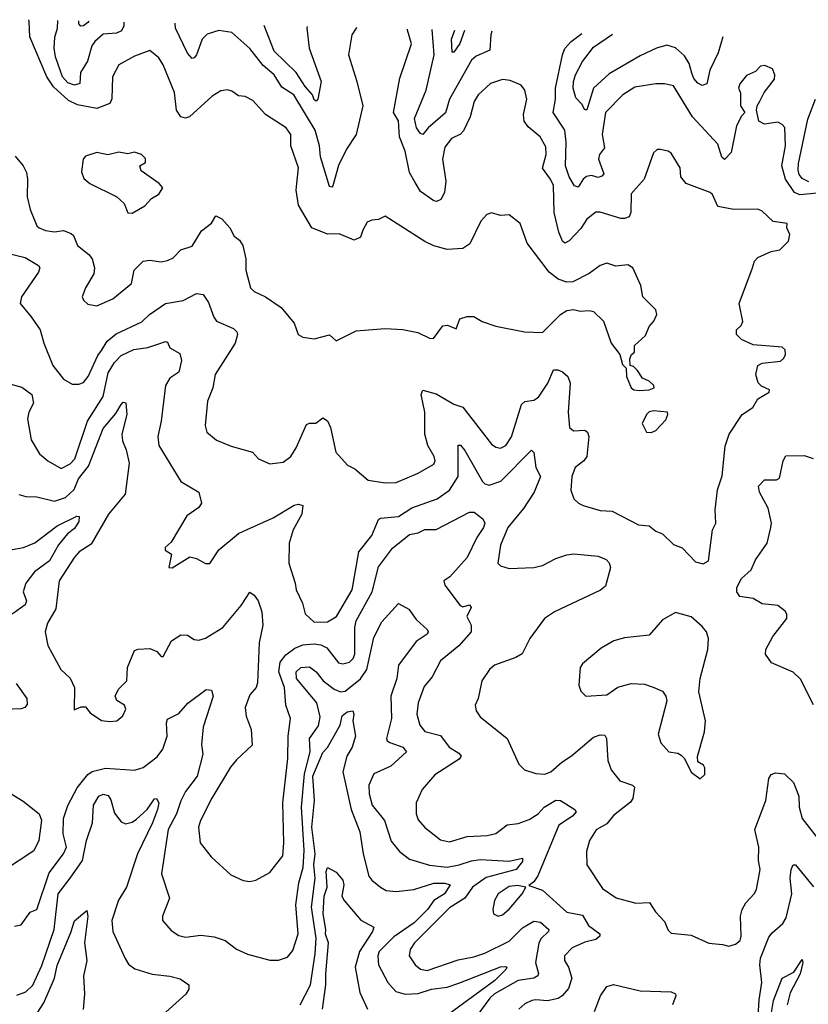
# Model space of a CAD drawing. Extents: x 1552294 to 1694791, y 811929 to 917222.
# Tile 319 of 643: x 1602228 to 1605783, y 912057 to 916493. Entities that reach past the tile are written whole.
import ezdxf

# ---------------------------------------------------------------- set-up
doc = ezdxf.new("R2010")
doc.units = 0

msp = doc.modelspace()

# ---------------------------------------------------------------- linework, layer by layer
at = {"layer": '0CON10XD'}
for points in [[(1602115, 915454.6), (1602252.3, 915422.3), (1602313.1, 915385), (1602318.1, 915375), (1602313.3, 915355), (1602236.4, 915245), (1602229.4, 915215), (1602280, 915155), (1602319.5, 915095), (1602336.4, 915035), (1602377.3, 914935), (1602425, 914872.9), (1602465, 914851.4), (1602495, 914850.8), (1602515, 914859.2), (1602536.2, 914885), (1602580.2, 914979.8), (1602596.7, 915003.3), (1602622.7, 915045), (1602662.3, 915077.7), (1602778.2, 915131.8), (1602813.5, 915165), (1602885, 915214.4), (1602965, 915228.5), (1603025, 915259.6), (1603054.6, 915254.6), (1603079.5, 915219.5), (1603103.3, 915153.3), (1603115.6, 915135), (1603191.2, 915101.2), (1603206.5, 915086.5), (1603209.1, 915075), (1603198.8, 915035), (1603108.6, 914895), (1603098.9, 914835), (1603074.2, 914774.2), (1603064, 914665), (1603071.2, 914635), (1603115, 914598.6), (1603181.1, 914571.1), (1603276.7, 914545), (1603304.2, 914514.2), (1603355, 914492.5), (1603415, 914500), (1603450, 914525), (1603475, 914564.2), (1603520.6, 914669.4), (1603534, 914676), (1603562.5, 914675), (1603595, 914699.2), (1603615, 914686), (1603629.4, 914655), (1603652.5, 914545), (1603706.1, 914486.1), (1603739.1, 914469.1), (1603799.1, 914419.1), (1603876.2, 914406.2), (1603925, 914408.6), (1604025, 914449.5), (1604095, 914490.8), (1604101.4, 914505), (1604096.5, 914525), (1604068.2, 914575), (1604054.6, 914625), (1604053.9, 914725), (1604038, 914805), (1604045.5, 914824.5), (1604105, 914807.5), (1604185, 914761.1), (1604225, 914746.9), (1604355, 914581.4), (1604375, 914567.5), (1604395, 914562.9), (1604419.4, 914575), (1604445, 914614.2), (1604490.3, 914759.7), (1604505, 914772.7), (1604545, 914779.2), (1604567.3, 914792.7), (1604609.3, 914855), (1604634, 914915), (1604653.3, 914915), (1604675, 914905.8), (1604698.4, 914885), (1604709.1, 914855), (1604701.1, 914725), (1604706.2, 914655), (1604725, 914640), (1604775, 914644), (1604788, 914635), (1604794.3, 914615), (1604784.6, 914525), (1604771.1, 914505), (1604732.5, 914475), (1604716.7, 914435), (1604713.2, 914373.2), (1604726.2, 914335), (1604746.7, 914315), (1604767.5, 914305), (1604845, 914282), (1604898.3, 914278.3), (1605016.8, 914216.8), (1605065, 914212.9), (1605095, 914188.1), (1605125, 914176), (1605175, 914128.8), (1605213.9, 914113.9), (1605275, 914050.5), (1605308.3, 914041.7), (1605333.8, 914055), (1605350.8, 914195), (1605365.7, 914225), (1605362.9, 914285), (1605372.9, 914375), (1605395, 914437.5), (1605408.7, 914571.3), (1605425.7, 914625), (1605485.3, 914714.7), (1605533.6, 914746.4), (1605556.2, 914785), (1605606.2, 914815), (1605608.8, 914825), (1605572.1, 914842.1), (1605556.3, 914856.3), (1605546.9, 914895), (1605555.7, 914934.3), (1605575, 914946), (1605657.5, 914955), (1605672.3, 914967.7), (1605680, 914985), (1605679.2, 915005), (1605665, 915017.5), (1605535, 915028), (1605481.7, 915051.7), (1605458.8, 915075), (1605458.8, 915095), (1605480, 915115), (1605487.3, 915132.7), (1605471.2, 915215), (1605531.5, 915375), (1605540, 915405), (1605555, 915421.5), (1605615, 915449.1), (1605655, 915456), (1605693.3, 915495), (1605700, 915525), (1605686.7, 915555), (1605687.5, 915575), (1605625, 915584), (1605575, 915630), (1605555, 915639.6), (1605447.3, 915637.3), (1605375, 915651.1), (1605350.5, 915705), (1605340, 915715), (1605232.5, 915755), (1605208, 915785), (1605205.9, 915825.9), (1605165, 915891.2), (1605150.5, 915900.5), (1605115, 915908), (1605102.3, 915907.7), (1605085, 915892.5), (1605042.5, 915775), (1604985, 915708.8), (1604983.2, 915625), (1604974.7, 915605.3), (1604955, 915597.2), (1604937.8, 915597.8), (1604845, 915625.6), (1604825, 915625.6), (1604785, 915594.4), (1604757.9, 915552.1), (1604705, 915496.1), (1604685, 915486.5), (1604675.6, 915495), (1604658.6, 915535), (1604637.7, 915625), (1604633.8, 915746.2), (1604620.9, 915775), (1604584.2, 915824.3), (1604601.9, 915885), (1604599.4, 915919.4), (1604573.8, 915965), (1604520.2, 916010.2), (1604502.1, 916035), (1604499.4, 916065), (1604514.5, 916135), (1604505.6, 916175.6), (1604488.3, 916198.3), (1604439.4, 916219.4), (1604405, 916222.9), (1604350, 916205), (1604295, 916154.4), (1604276.2, 916125), (1604258.5, 916055), (1604228.5, 915991.5), (1604215, 915977.7), (1604175, 915957.5), (1604145, 915918.6), (1604133.4, 915865), (1604149.1, 915765), (1604142.3, 915715), (1604126.7, 915683.3), (1604106.2, 915673.8), (1604095, 915677.5), (1604035, 915719.5), (1604010.8, 915759.2), (1603985.3, 915805), (1603965, 915900), (1603940.4, 915965), (1603935, 916037.5), (1603912.9, 916075), (1603941, 916229), (1603993.9, 916383.9), (1603976.2, 916445), (1603976.1, 916450.7)], [(1602208.3, 915878.3), (1602243.8, 915833.8), (1602257.9, 915805), (1602263.8, 915775), (1602261.8, 915695), (1602275, 915637.5), (1602304.6, 915564.6), (1602315, 915554.5), (1602345, 915543.8), (1602385, 915537.5), (1602425, 915542.9), (1602460.4, 915530.4), (1602470.2, 915520.2), (1602488.1, 915475), (1602539.4, 915435), (1602554.5, 915415), (1602564.5, 915375), (1602561.7, 915348.3), (1602524.3, 915285), (1602510, 915245), (1602515, 915230), (1602535, 915211.2), (1602575, 915204.3), (1602648, 915235), (1602732.5, 915305), (1602744.4, 915365), (1602784.7, 915405.3), (1602815, 915409.2), (1602865, 915402.1), (1602895, 915408), (1602919.5, 915420.5), (1602955, 915455.6), (1603005, 915472.9), (1603047.7, 915542.3), (1603093.3, 915576.7), (1603111.4, 915608.6), (1603139.5, 915595), (1603175, 915555.6), (1603195, 915518), (1603218.9, 915498.9), (1603233.3, 915475), (1603247.8, 915415), (1603246.9, 915365), (1603268.5, 915285), (1603285, 915268.9), (1603336.7, 915245), (1603406.6, 915196.6), (1603466, 915125), (1603484, 915075), (1603505, 915062.2), (1603555, 915055.6), (1603625, 915073.8), (1603655, 915046.7), (1603745, 915091.2), (1603875, 915101.2), (1603955, 915096.5), (1604023.3, 915083.3), (1604075, 915058.8), (1604093, 915057), (1604135, 915113.3), (1604156.1, 915116.1), (1604195, 915100), (1604212.5, 915145), (1604245, 915156.2), (1604275, 915156.2), (1604313.3, 915133.3), (1604375, 915112), (1604503.7, 915086.3), (1604585, 915084.2), (1604665.4, 915165), (1604695, 915183.3), (1604725, 915187.5), (1604755, 915179.1), (1604795, 915183.1), (1604815, 915178.1), (1604860, 915135), (1604894.4, 915035), (1604933.3, 914985), (1604945, 914940), (1604962.5, 914922.5), (1604963.3, 914885), (1604984, 914835), (1604995.8, 914825.8), (1605022.7, 914822.7), (1605065, 914825.5), (1605088, 914835), (1605086, 914845), (1605065, 914864.2), (1605035, 914877.5), (1605013, 914913), (1604995, 914930), (1604980, 914935), (1604978.8, 914965), (1604986.7, 914985), (1605000, 914995), (1605000, 915025), (1605049.1, 915070.9), (1605065, 915111.2), (1605086.9, 915135), (1605099.6, 915165), (1605095.3, 915185.3), (1605037.5, 915245), (1605027.5, 915295), (1604991.5, 915375), (1604968.7, 915388.7), (1604915, 915381.8), (1604874.4, 915395.6), (1604845, 915385.6), (1604795, 915350), (1604722, 915312), (1604695, 915310), (1604655, 915323.5), (1604615.3, 915355.3), (1604515, 915486), (1604484.2, 915575), (1604435, 915613.8), (1604395, 915610), (1604355, 915622.5), (1604334.4, 915615.6), (1604307.5, 915585), (1604256.6, 915483.4), (1604225, 915462.5), (1604155, 915457.3), (1604094.6, 915474.6), (1604053.8, 915493.8), (1603875, 915607.1), (1603845, 915592.5), (1603815, 915590), (1603795, 915581.2), (1603774.4, 915545), (1603765, 915513.8), (1603735, 915498.9), (1603667.9, 915527.9), (1603615, 915527.1), (1603545.4, 915555.4), (1603485, 915657.5), (1603474.4, 915725), (1603477.8, 915755), (1603484.5, 915825), (1603450.4, 915925), (1603450.5, 915975), (1603428.6, 916005), (1603335.4, 916065.4), (1603279.4, 916129.4), (1603245, 916147.5), (1603215, 916150), (1603185, 916171.1), (1603165, 916177.5), (1603135, 916171.9), (1603095, 916148.6), (1602993.3, 916055), (1602975, 916049.2), (1602953.8, 916055), (1602934.5, 916084.5), (1602925.9, 916165), (1602875, 916288.8), (1602855, 916321.2), (1602815, 916354), (1602745, 916329.1), (1602675, 916288.8), (1602646.7, 916235), (1602643.3, 916136.7), (1602633.8, 916115), (1602575, 916093.2), (1602489.2, 916109.2), (1602448.1, 916128.1), (1602380.3, 916190.3), (1602350.5, 916235), (1602273.5, 916415), (1602271.1, 916485), (1602268.9, 916492.8)], [(1602697.5, 916482.2), (1602697.9, 916465), (1602687.3, 916442.7), (1602665, 916432.5), (1602605, 916427.3), (1602567.4, 916395), (1602553.7, 916375), (1602533.9, 916306.1), (1602501.7, 916255), (1602499.6, 916205), (1602475, 916197.9), (1602445, 916209), (1602420.4, 916235), (1602388.8, 916325), (1602383.8, 916365), (1602386.2, 916413.8), (1602398.6, 916455), (1602400, 916489.6)], [(1602540.1, 916486.1), (1602535, 916480.5), (1602515, 916464.4), (1602503.1, 916463.1), (1602494.6, 916474.6), (1602494.6, 916487.2)], [(1603748.2, 916456.3), (1603745, 916454.2), (1603725.7, 916425), (1603710.8, 916335), (1603748.5, 916215), (1603774.4, 916105), (1603744.5, 915975), (1603700.5, 915909.5), (1603664.7, 915835.3), (1603639.4, 915745), (1603635, 915738), (1603625, 915742), (1603583.7, 915875), (1603579.3, 915925), (1603560.5, 915995), (1603463.2, 916155), (1603409.4, 916189.4), (1603375, 916244), (1603326.2, 916286.2), (1603265, 916362.5), (1603184.6, 916434.6), (1603125, 916444), (1603073, 916427), (1603051.2, 916405), (1603025, 916334.2), (1603015, 916320.8), (1603005, 916318.6), (1602985, 916341.5), (1602930.7, 916455), (1602929.3, 916476.5)], [(1603523.4, 916461.9), (1603522.8, 916455), (1603532.4, 916365), (1603587.5, 916215), (1603572, 916135), (1603565, 916126.2), (1603555, 916132.5), (1603547.5, 916155), (1603515, 916192.5), (1603474.1, 916255), (1603375, 916351.2), (1603330.7, 916466.6)], [(1604355.9, 916441.3), (1604351.8, 916425), (1604347.3, 916355), (1604285, 916329.1), (1604265, 916310), (1604165.9, 916135), (1604147, 916073), (1604068.9, 916005), (1604045, 915976), (1604035, 915980), (1604017.1, 916005), (1604008.2, 916048.2), (1604060.5, 916175), (1604096.8, 916335), (1604087.7, 916448)], [(1604232.4, 916444.4), (1604211.4, 916385), (1604185, 916345.8), (1604177, 916347), (1604174.8, 916405), (1604189, 916445.5)], [(1605825, 915711.5), (1605745, 915704.3), (1605720.7, 915715), (1605680, 915775), (1605663.8, 915835), (1605680.8, 915925), (1605676.7, 916006.7), (1605665, 916020.8), (1605645, 916031.2), (1605585, 916022), (1605560, 916035), (1605550, 916085), (1605552.5, 916105), (1605564.1, 916125.9), (1605584.2, 916165), (1605630, 916225), (1605632.2, 916245), (1605621.7, 916271.7), (1605586.9, 916286.9), (1605566.9, 916283.1), (1605545, 916260), (1605505, 916241.2), (1605475, 916203.3), (1605468.8, 916185), (1605477, 916163), (1605477.5, 916105), (1605497.5, 916075), (1605481.7, 916058.3), (1605458.8, 916015), (1605435.4, 915895), (1605405, 915863.5), (1605393.4, 915873.4), (1605375, 915931.9), (1605261.5, 916055), (1605175, 916194.4), (1605135, 916204.3), (1605095, 916204.4), (1605001.5, 916188.5), (1604947.5, 916155), (1604868.5, 916075), (1604853.5, 915975), (1604864.1, 915915.9), (1604842.2, 915885), (1604837.6, 915865), (1604861.3, 915798.7), (1604852.7, 915787.3), (1604835, 915781.5), (1604805, 915790.6), (1604783.2, 915786.8), (1604768.8, 915775), (1604745, 915738.1), (1604729.4, 915745), (1604705, 915784.4), (1604688.2, 915835), (1604691.5, 915941.5), (1604685.2, 915995), (1604633.3, 916075), (1604643, 916135), (1604643.6, 916185), (1604674.2, 916335), (1604685, 916362.5), (1604713.6, 916395), (1604762.7, 916431.3)], [(1605397.1, 916415.6), (1605376.8, 916343.2), (1605339.5, 916265), (1605325, 916203.8), (1605305, 916195.7), (1605285, 916206.5), (1605267.2, 916227.2), (1605258.3, 916251.7), (1605245.9, 916295), (1605225, 916329.3), (1605185, 916366), (1605145, 916377.4), (1605099.1, 916365), (1605025, 916330.6), (1604885, 916249.1), (1604815.2, 916185), (1604785, 916086.7), (1604775, 916086.7), (1604762.5, 916112.5), (1604735, 916140.8), (1604722.3, 916185), (1604724.1, 916214.1), (1604733.6, 916245), (1604765, 916303.8), (1604815, 916368.8), (1604900.2, 916427.9)], [(1605785, 915761.8), (1605755, 915777.4), (1605742.3, 915795), (1605737.6, 915815), (1605739, 915845), (1605781.6, 916045), (1605815, 916134.4)], [(1602735, 915622), (1602792.5, 915655), (1602822.3, 915687.7), (1602855, 915707.5), (1602873.3, 915735), (1602856.7, 915755), (1602775, 915812.5), (1602770, 915835), (1602795, 915850), (1602795, 915867.5), (1602777.5, 915885), (1602745, 915896.7), (1602715, 915888), (1602674.2, 915895.8), (1602625, 915884.4), (1602575, 915894.4), (1602525, 915878), (1602514.3, 915865), (1602507.3, 915807.3), (1602517.6, 915777.6), (1602544.6, 915754.6), (1602666, 915695), (1602698.8, 915665), (1602715, 915623.3), (1602735, 915622)], [(1602171.2, 914855), (1602237.7, 914837.7), (1602282.5, 914805), (1602290.9, 914765), (1602269.1, 914725), (1602263.8, 914695), (1602279.8, 914599.8), (1602317.1, 914537.1), (1602355, 914505.6), (1602415, 914471.4), (1602455, 914492.2), (1602476.2, 914515), (1602533.7, 914685), (1602603.9, 914796.1), (1602627.5, 914902.5), (1602655, 914948.8), (1602685, 914980), (1602742.5, 915007.5), (1602805, 915016.8), (1602851.1, 915031.1), (1602885, 915042.5), (1602895, 915040), (1602904.6, 915014.6), (1602949.2, 914989.2), (1602957.5, 914957.5), (1602945, 914905.7), (1602905, 914877.9), (1602884.7, 914845), (1602866.2, 914683.8), (1602851.1, 914615), (1602855.7, 914575), (1602955, 914412.5), (1603035.7, 914365), (1603048, 914315), (1603035.8, 914295), (1602982.1, 914257.9), (1602911.2, 914138.8), (1602883.3, 914115), (1602883.6, 914103.6), (1602912.5, 914085), (1602900, 914025), (1602915, 914023.8), (1602995, 914072.5), (1603025, 914066), (1603065, 914043.8), (1603085, 914043.3), (1603126, 914105), (1603215, 914178.6), (1603253.3, 914196.7), (1603370.9, 914249.1), (1603465, 914305.8), (1603485, 914310), (1603503.8, 914303.8), (1603500.5, 914265), (1603460.9, 914195), (1603442.5, 914135), (1603441.1, 914045), (1603470.5, 913955), (1603474.5, 913924.5), (1603503.3, 913865), (1603515, 913816.7), (1603555, 913779.4), (1603615, 913780), (1603656.3, 913803.7), (1603727.1, 913925), (1603756.9, 914095), (1603815, 914169.4), (1603845, 914241.1), (1603855, 914247.7), (1603935, 914254.8), (1603995.6, 914294.4), (1604110, 914335), (1604165, 914373.8), (1604204.3, 914435), (1604205, 914576), (1604215, 914575.6), (1604235, 914552.5), (1604315, 914411.9), (1604325, 914401.5), (1604345, 914396.1), (1604396.3, 914413.7), (1604535, 914553.8), (1604545, 914542.5), (1604555.3, 914475.3), (1604575.7, 914435), (1604547.6, 914365), (1604498.4, 914291.6), (1604429.2, 914205), (1604396, 914125), (1604383.8, 914045), (1604395, 914032.5), (1604435, 914020.5), (1604545.5, 914025.5), (1604585, 914034.2), (1604645, 914065.3), (1604695, 914081.8), (1604726.3, 914086.3), (1604835, 914076.2), (1604871.3, 914061.3), (1604885.5, 914045.5), (1604891.1, 914025), (1604868.6, 913941.4), (1604846.4, 913923.6), (1604638.1, 913825), (1604594.3, 913795.7), (1604526.9, 913705), (1604493.3, 913636.7), (1604465, 913620), (1604368.8, 913585), (1604345.7, 913565), (1604311.1, 913515), (1604294.4, 913435), (1604280.6, 913405), (1604285, 913380), (1604303.1, 913353.1), (1604425.8, 913255), (1604478.8, 913138.8), (1604503.4, 913113.4), (1604555, 913097.1), (1604595.5, 913094.5), (1604622, 913105), (1604671.5, 913148.5), (1604715, 913177.1), (1604815, 913260.8), (1604845, 913271.9), (1604865, 913270), (1604872.9, 913255), (1604879.1, 913155), (1604895, 913114.2), (1604933.9, 913063.9), (1604990, 913045), (1604998.8, 913035), (1604992.7, 912985), (1604982, 912968), (1604905, 912907.9), (1604875, 912871.1), (1604827, 912843), (1604796.4, 912795), (1604783.3, 912745), (1604784.2, 912685), (1604855, 912579.2), (1604916.4, 912536.4), (1605005, 912513.3), (1605066.7, 912516.7), (1605094.4, 912474.4), (1605135, 912430), (1605151.7, 912391.7), (1605165, 912377.5), (1605255, 912369.2), (1605335, 912332.9), (1605396.7, 912326.7), (1605425, 912319.2), (1605455, 912328.8), (1605475.8, 912345), (1605480.6, 912365), (1605477.5, 912455), (1605484.5, 912485), (1605501.1, 912515), (1605538.6, 912555), (1605549.4, 912575), (1605566.5, 912665), (1605559.1, 912705), (1605560, 912765), (1605541.2, 912845), (1605590.9, 912975), (1605605.6, 913074.4), (1605615, 913093.3), (1605635, 913100), (1605675, 913095.7), (1605715.9, 913055.9), (1605740, 912995), (1605741.8, 912945), (1605755.5, 912895), (1605855.6, 912765)], [(1602224.4, 914354.4), (1602255, 914345.6), (1602305, 914343.6), (1602385, 914324.6), (1602435, 914340.8), (1602473, 914377), (1602492.9, 914425), (1602538.8, 914481.2), (1602605, 914650.9), (1602661.6, 914718.4), (1602685, 914759.5), (1602695, 914769.5), (1602706.7, 914766.7), (1602711.1, 914715), (1602688, 914625), (1602691.3, 914595), (1602707.8, 914555), (1602720.9, 914495), (1602704, 914356), (1602628.2, 914265), (1602550.4, 914129.6), (1602496.7, 914095), (1602475, 914071.1), (1602406.5, 913965), (1602391.5, 913838.5), (1602353.1, 913775), (1602342.5, 913735), (1602355, 913673.3), (1602413.1, 913565), (1602456, 913526), (1602474.6, 913485), (1602474.2, 913384.2), (1602505, 913397.5), (1602525, 913396.7), (1602545, 913370), (1602596.1, 913336.1), (1602635, 913330.8), (1602666.2, 913335), (1602693.1, 913356.9), (1602706.3, 913386.3), (1602700, 913405), (1602665.3, 913425.3), (1602658.5, 913445), (1602673.3, 913476.7), (1602710.4, 913515), (1602714.5, 913575), (1602745, 913651.2), (1602762.3, 913657.7), (1602815, 913660), (1602846.9, 913646.9), (1602865, 913623.8), (1602875, 913623.8), (1602912.5, 913695), (1602955, 913722.5), (1602985, 913720), (1603015, 913701.4), (1603035, 913698.1), (1603065, 913706.7), (1603143.1, 913755), (1603226.7, 913853.3), (1603265, 913913.3), (1603285, 913901.2), (1603302.9, 913875), (1603318.9, 913825), (1603323.3, 913765), (1603307.1, 913685), (1603300.4, 913505), (1603293.3, 913485), (1603265, 913451.2), (1603244.5, 913395), (1603249.1, 913355), (1603271.2, 913295), (1603275.6, 913225), (1603205, 913159.2), (1603178.1, 913125), (1603094.1, 912985.9), (1603042.9, 912885), (1603033.5, 912855), (1603041.9, 912785), (1603091.1, 912721.1), (1603180.5, 912640.5), (1603235, 912615.7), (1603265, 912610.8), (1603293.2, 912616.8), (1603355, 912650.8), (1603413.9, 912726.1), (1603419.4, 912785), (1603414.7, 912965.3), (1603437.3, 913165), (1603438.1, 913265), (1603449.4, 913345), (1603427.8, 913405), (1603421.8, 913485), (1603396.7, 913555), (1603402.1, 913597.9), (1603428.3, 913631.7), (1603468.9, 913661.1), (1603505, 913676.7), (1603555, 913680.7), (1603585, 913676.4), (1603612.8, 913662.8), (1603665, 913596.2), (1603685, 913591.1), (1603715, 913598.9), (1603731.2, 913615), (1603738.4, 913635), (1603738.7, 913755), (1603744.4, 913785), (1603816.7, 913915), (1603845, 914027.8), (1603908.3, 914111.7), (1603985, 914173.1), (1604025, 914181.9), (1604055, 914196.4), (1604105, 914196.4), (1604255, 914274.7), (1604276.2, 914275), (1604315.4, 914245), (1604324.3, 914225), (1604318.9, 914205), (1604289.2, 914160.8), (1604245, 914069.8), (1604167.7, 913982.3), (1604140.5, 913965), (1604144.6, 913945), (1604213.7, 913853.7), (1604225, 913848.5), (1604255, 913856.2), (1604263.2, 913845), (1604243.5, 913805), (1604263.3, 913765), (1604263.6, 913735), (1604208.3, 913671.7), (1604174.7, 913645.3)], [(1605075, 914632.5), (1605095, 914642.5), (1605140, 914690), (1605150, 914715), (1605147.5, 914725), (1605085, 914730.6), (1605065, 914725.6), (1605053.8, 914715), (1605033.9, 914673.9), (1605054.1, 914634.1), (1605075, 914632.5)], [(1605807, 913407), (1605748.3, 913521.7), (1605715, 913552.9), (1605616.7, 913595), (1605590, 913635), (1605590.8, 913655), (1605623.8, 913715), (1605685.8, 913795), (1605686.2, 913815), (1605678.8, 913828.8), (1605645, 913854.2), (1605575, 913861.2), (1605535, 913886.1), (1605475, 913894.5), (1605460.5, 913915), (1605461.5, 913935), (1605481.2, 913975), (1605525.5, 914015), (1605545, 914060), (1605597.1, 914135), (1605614.4, 914205), (1605616.5, 914225), (1605602.4, 914292.4), (1605562.5, 914365), (1605559.1, 914390.9), (1605585, 914419.4), (1605639.5, 914420.5), (1605652.7, 914427.3), (1605669.1, 914505), (1605681.3, 914528.7), (1605765, 914530), (1605805, 914516.5)], [(1602194.4, 914105.6), (1602245, 914115.8), (1602295.8, 914135.8), (1602396.8, 914213.2), (1602485.6, 914255.6), (1602495.7, 914255), (1602495, 914231.9), (1602475, 914200.3), (1602444, 914176), (1602402.7, 914127.3), (1602363, 914055), (1602294.1, 914005), (1602255.3, 913955), (1602243.1, 913915), (1602258.2, 913875), (1602252.7, 913857.3), (1602193.9, 913815)], [(1602205, 912409.5), (1602234.5, 912415.5), (1602275, 912472.5), (1602305, 912484), (1602360.4, 912649.6), (1602425.9, 912735), (1602439.2, 912765), (1602424.6, 912825), (1602426.1, 912895), (1602445, 912952.5), (1602487.3, 913032.7), (1602535, 913092.3), (1602555, 913106.6), (1602615, 913120.8), (1602745, 913112.7), (1602785, 913124.6), (1602847.7, 913172.3), (1602873.6, 913206.4), (1602893.3, 913265), (1602890, 913325), (1602895, 913342), (1602945, 913367.5), (1602985.9, 913414.1), (1603068, 913475), (1603092.7, 913472.7), (1603100, 913445), (1603054.9, 913305.1), (1603047.2, 913227.2), (1603054.2, 913184.2), (1603028.4, 913085), (1602975, 913015.4), (1602954.5, 912974.5), (1602934.8, 912915.2), (1602897.5, 912845), (1602867.9, 912645), (1602903.1, 912535), (1602872, 912455), (1602872, 912435), (1602910.3, 912390.3), (1602945, 912366.9), (1602975, 912360.5), (1603045, 912368.2), (1603105, 912361.2), (1603154.6, 912344.6), (1603205, 912305.6), (1603255, 912283.3), (1603355, 912255.8), (1603394.3, 912255.7), (1603435, 912269.2), (1603459.8, 912300.2), (1603483.1, 912375), (1603473.3, 912505), (1603485.7, 912605), (1603506.3, 912673.7), (1603510.2, 912750.2), (1603498.7, 912945), (1603512.6, 913095), (1603537.7, 913195), (1603534.8, 913255), (1603575, 913311.1), (1603582.6, 913352.6), (1603567.1, 913415), (1603476.1, 913525), (1603474.5, 913555.5), (1603495.2, 913574.8), (1603535, 913577.1), (1603565, 913555.4), (1603596.7, 913515), (1603645, 913477.1), (1603673.8, 913465), (1603695, 913467.5), (1603765, 913523.6), (1603793.3, 913565), (1603825, 913709.2), (1603860, 913780), (1603935, 913863.1), (1603982.5, 913837.5), (1604015, 913790.8), (1604065.4, 913745.4), (1604069.5, 913735), (1604064.6, 913725), (1604015, 913691.7), (1603935.8, 913585), (1603928, 913525), (1603900.6, 913445), (1603903.4, 913345), (1603881.8, 913255), (1603884.4, 913245), (1603896.4, 913236.4), (1603955, 913216.4), (1603971.1, 913195), (1603900.4, 913129.6), (1603824.8, 913095.2), (1603802.5, 913045), (1603802.8, 913005), (1603816.7, 912955), (1603872.5, 912885), (1603902.2, 912792.2), (1603940, 912745), (1603985, 912711.8), (1604075, 912683.5), (1604155, 912674.8), (1604208.6, 912685), (1604265, 912703.8), (1604305, 912709.5), (1604435, 912702.7), (1604495, 912715.7), (1604495, 912701.2), (1604465.7, 912665), (1604331.2, 912628.8), (1604268.8, 912585), (1604234, 912535), (1604165, 912492.5), (1604007.5, 912335), (1603988.5, 912305), (1603984.4, 912275), (1604011.4, 912235), (1604035, 912215.6), (1604065, 912209.1), (1604205, 912258.4), (1604275, 912271.4), (1604325, 912288.1), (1604435, 912341.2), (1604495, 912401.9), (1604545, 912432.3), (1604575, 912427.5), (1604613.1, 912395), (1604611.9, 912385), (1604577, 912353), (1604567.9, 912332.1), (1604553.5, 912245), (1604566.7, 912196.7), (1604564.1, 912185), (1604545, 912175.2), (1604475.6, 912165), (1604368.9, 912105), (1604346.8, 912085), (1604288.2, 912005)], [(1605295, 913072.5), (1605317, 913093), (1605317, 913123), (1605310, 913135), (1605285, 913150), (1605283.9, 913173.9), (1605315.7, 913285), (1605320, 913335), (1605288.9, 913465), (1605295.6, 913525), (1605329.4, 913655), (1605333.1, 913705), (1605323.3, 913735), (1605305, 913759.4), (1605255, 913802.2), (1605185, 913822), (1605125, 913788.6), (1605065, 913720.5), (1604955, 913708.9), (1604906.7, 913695), (1604848.5, 913661.5), (1604765, 913591.2), (1604754.2, 913575), (1604748, 913495), (1604757.7, 913467.7), (1604780, 913445), (1604875, 913451.4), (1604925, 913486.7), (1604985, 913502.7), (1605045, 913500), (1605084.1, 913485.9), (1605125, 913468), (1605141.4, 913445), (1605145.7, 913425), (1605106.7, 913275), (1605118, 913235), (1605155, 913194.3), (1605195, 913188), (1605209.7, 913179.7), (1605224.2, 913164.2), (1605255, 913102.5), (1605295, 913072.5)], [(1604174.7, 913645.3), (1604125, 913604), (1604087.4, 913532.6), (1604051.1, 913488.9), (1604024.5, 913415), (1604018.9, 913365), (1604032.1, 913315), (1604055, 913285.6), (1604125, 913268.2), (1604164.4, 913215), (1604208, 913188), (1604218, 913175), (1604208.9, 913161.1), (1604099.1, 913090.9), (1604041.9, 913025), (1604014.5, 912965), (1604014.5, 912915), (1604025, 912888), (1604055, 912854.3), (1604125, 912798.1), (1604165, 912788.8), (1604245, 912813.8), (1604335, 912817.9), (1604375, 912826.4), (1604425, 912865.5), (1604475, 912871.2), (1604525, 912890.3), (1604564.5, 912915), (1604592.9, 912945), (1604645, 912976.7), (1604666.2, 912975), (1604731.2, 912935), (1604736.9, 912925), (1604720.6, 912905), (1604658.9, 912865), (1604563.5, 912636.5), (1604545, 912609.2), (1604522.5, 912592.5), (1604585, 912572.2), (1604695, 912472.9), (1604765, 912458.5), (1604792, 912412), (1604843.1, 912375), (1604842.5, 912365), (1604825, 912350), (1604775, 912337.8), (1604718.8, 912311.2), (1604684.6, 912275.4), (1604684.3, 912255), (1604701.4, 912225), (1604716.7, 912175), (1604701.9, 912128.1), (1604673.6, 912095), (1604655, 912083.4), (1604607.7, 912072.3), (1604555, 912077.7), (1604536, 912074), (1604505, 912058.9), (1604478.6, 912035)], [(1602212.6, 913502.6), (1602260, 913435), (1602262.1, 913407.9), (1602251.2, 913395), (1602235, 913388.9), (1602114.5, 913384.5)], [(1603491.6, 912055), (1603539.4, 912145), (1603560.5, 912285), (1603563.8, 912355), (1603543.6, 912495), (1603559.6, 912625), (1603553.2, 912685), (1603559.5, 912735), (1603544.9, 912855), (1603557, 912975), (1603549.5, 913085), (1603595, 913191.5), (1603615.2, 913214.8), (1603672.3, 913315), (1603682.4, 913357.6), (1603704.5, 913375), (1603729.8, 913379.8), (1603734.5, 913365), (1603730, 913335), (1603741.9, 913265), (1603726.4, 913215), (1603702.2, 913175), (1603685.4, 913105), (1603722, 912935), (1603760.8, 912835), (1603775.7, 912735.7), (1603802.1, 912635), (1603815, 912616.9), (1603855, 912584.4), (1603880.7, 912570.7), (1603925.3, 912565.3), (1604005, 912573.9), (1604095, 912603.1), (1604145, 912603.8), (1604169.1, 912595), (1604143.1, 912555), (1604095, 912525.3), (1604067, 912485), (1604005.6, 912424.4), (1603915, 912361.2), (1603847.9, 912295), (1603841.9, 912275), (1603844.8, 912234.8), (1603887.9, 912155), (1603923.1, 912115), (1603965, 912102.4), (1604025, 912105.7), (1604085, 912126.3), (1604154.8, 912135.2), (1604206.9, 912153.1), (1604395, 912226.7), (1604418.1, 912228.1), (1604423.3, 912225), (1604421.4, 912215), (1604369.6, 912165), (1604123.3, 911985)], [(1602137.2, 913037.2), (1602243.2, 912973.2), (1602315, 912915.8), (1602326.7, 912886.7), (1602314, 912795), (1602291.1, 912748.9), (1602155, 912658.8)], [(1602215, 912099.1), (1602255, 912114.1), (1602286.8, 912143.2), (1602328.4, 912231.6), (1602383.7, 912395), (1602401.9, 912555), (1602455, 912625.4), (1602511.4, 912705), (1602528.9, 912795), (1602556.7, 912875), (1602560.4, 912955), (1602584.4, 912995), (1602605, 913004.5), (1602627.5, 912997.5), (1602638.5, 912978.5), (1602655, 912918.6), (1602685, 912878.9), (1602705, 912871.1), (1602735, 912877.5), (1602755, 912890.8), (1602802.1, 912935), (1602835, 912982.9), (1602845, 912984.3), (1602855.2, 912965), (1602849.4, 912935), (1602827.3, 912875), (1602758.9, 912735), (1602709.6, 912585), (1602672.8, 912527.2), (1602643.4, 912435), (1602648.5, 912385), (1602703.3, 912263.3), (1602718.9, 912238.9), (1602747.7, 912217.7), (1602825, 912192.5), (1602905, 912183.6), (1602951.7, 912171.7), (1602990, 912145), (1602990.8, 912125), (1602976.2, 912103.8), (1602872, 912008)], [(1605557.7, 912002.3), (1605561.8, 912078.2), (1605574, 912155), (1605564.8, 912235), (1605567.8, 912265), (1605605, 912359.4), (1605620.1, 912379.9), (1605668.6, 912421.4), (1605683.1, 912446.9), (1605709.1, 912555), (1605701.6, 912625), (1605705.4, 912664.6), (1605714.6, 912685.4), (1605725, 912686), (1605807.1, 912587.1)], [(1603593.3, 912035), (1603608.6, 912145), (1603607.4, 912195), (1603619.7, 912335), (1603606.6, 912373.4), (1603608.2, 912395), (1603595.6, 912465), (1603601.2, 912545), (1603613.3, 912585), (1603608.9, 912655), (1603615, 912673.8), (1603655, 912652.5), (1603685, 912616.7), (1603689.4, 912595), (1603679.4, 912545), (1603690, 912525), (1603766, 912436), (1603823.8, 912405), (1603818.6, 912385), (1603759.7, 912295), (1603740, 912225), (1603760.7, 912110.7), (1603796.2, 912035)], [(1604385, 912454.4), (1604405, 912461.1), (1604435, 912485.6), (1604492.9, 912555), (1604510, 912585), (1604472.1, 912592.1), (1604435, 912588), (1604385.6, 912555), (1604368.9, 912525), (1604360.6, 912485), (1604364.4, 912464.4), (1604385, 912454.4)], [(1602293.8, 911996.2), (1602336.7, 912063.3), (1602385.4, 912174.6), (1602397.5, 912232.5), (1602459.1, 912380.9), (1602475, 912434), (1602530, 912480), (1602535.6, 912455), (1602520.7, 912335), (1602530.8, 912255), (1602515.3, 912184.7), (1602520.3, 912105), (1602514.5, 912034.5)], [(1605610.1, 911975), (1605626.8, 912075), (1605665.4, 912174.6), (1605717.1, 912202.9), (1605755, 912259.2), (1605758, 912245), (1605746, 912195), (1605701.1, 912108.9), (1605688.1, 912055)], [(1604818.6, 912025), (1604845.6, 912095), (1604875, 912137.8), (1604905, 912146.9), (1605025, 912118.5), (1605165, 912112.9), (1605183.8, 912105), (1605186, 912095), (1605171.4, 912055)]]:
    msp.add_lwpolyline(points, dxfattribs=at)

doc.saveas('drawing.dxf')
